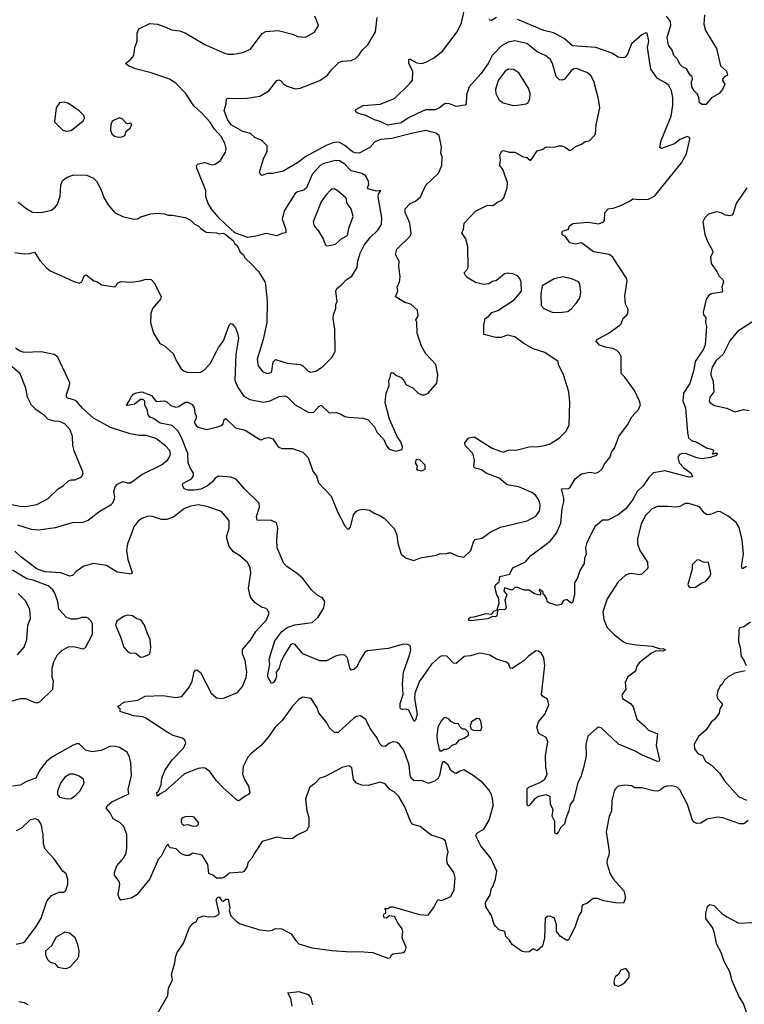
# Model space of a CAD drawing. Extents: x 2056909 to 2160450, y 827444 to 1016825.
# Tile 402 of 501: x 2082681 to 2088218, y 986138 to 993658. Entities that reach past the tile are written whole.
import ezdxf

# ---------------------------------------------------------------- set-up
doc = ezdxf.new("R2010")
doc.units = 0

msp = doc.modelspace()

# ---------------------------------------------------------------- linework, layer by layer
at = {"layer": '0CON10XD'}
for points in [[(2082645, 991879.5), (2082715, 991868.9), (2082755, 991871.4), (2082795, 991883.8), (2082835, 991818.8), (2082885, 991762), (2082915, 991740), (2082995, 991705.8), (2083095, 991657.5), (2083135, 991646), (2083156.2, 991655), (2083175, 991702.5), (2083189.3, 991709.3), (2083247.5, 991665), (2083275.9, 991655.9), (2083305, 991633.8), (2083405, 991617.5), (2083416.4, 991623.6), (2083427.5, 991645), (2083455, 991658), (2083535, 991654), (2083605, 991663.3), (2083645, 991676.7), (2083685, 991673.3), (2083708.1, 991648.1), (2083762, 991545), (2083756, 991525), (2083695, 991453.3), (2083682, 991415), (2083680.8, 991345), (2083704.3, 991264.3), (2083751.2, 991185), (2083787.6, 991167.6), (2083855, 991110), (2083876, 991055), (2083915, 990992), (2083935, 990975.7), (2083965, 990963.1), (2084065, 990967.5), (2084095, 990986), (2084138.6, 991035), (2084184, 991124), (2084200, 991155), (2084238.9, 991205), (2084282, 991325), (2084295, 991338.8), (2084305, 991336.7), (2084330, 991305), (2084345.6, 991265), (2084352.5, 991225), (2084333.1, 991105), (2084325.5, 990905), (2084344.6, 990854.6), (2084395, 990782.5), (2084438.7, 990758.7), (2084545, 990736.5), (2084595, 990747.3), (2084665, 990781.1), (2084706.6, 990786.6), (2084725, 990777.5), (2084786, 990716), (2084885, 990660), (2084925, 990659.2), (2084966.7, 990705), (2084985, 990713.3), (2085045, 990656.7), (2085098.3, 990658.3), (2085135, 990646.7), (2085165, 990628.8), (2085195, 990622.5), (2085305, 990614), (2085345, 990602), (2085390.5, 990550.5), (2085412.5, 990505), (2085463, 990453), (2085485, 990403.3), (2085505, 990377.5), (2085555, 990363.3), (2085602.5, 990375), (2085606.7, 990395), (2085594, 990435), (2085564.4, 990474.4), (2085506.3, 990606.3), (2085474.4, 990735), (2085482.5, 990805), (2085504.2, 990865), (2085501.2, 990905), (2085512.5, 990925), (2085517.5, 990955), (2085525, 990962.5), (2085535, 990960), (2085560, 990940), (2085595, 990926.7), (2085622.5, 990895), (2085632.3, 990872.3), (2085687.5, 990845), (2085725.9, 990805.9), (2085755, 990794.2), (2085775, 990794.2), (2085803.3, 990805), (2085867.9, 990882.1), (2085875.7, 990945), (2085860, 991025), (2085785, 991106.7), (2085751.2, 991165), (2085718.8, 991265), (2085716.7, 991345), (2085708.8, 991365), (2085725.8, 991395), (2085719.7, 991439.7), (2085670, 991485), (2085625, 991498), (2085552, 991542), (2085570, 991585), (2085566, 991615), (2085583.6, 991656.4), (2085589.5, 991695), (2085579.2, 991775), (2085581.4, 991815), (2085552.9, 991865), (2085562.5, 991905), (2085665, 992004), (2085673.1, 992025), (2085663.1, 992105), (2085625.5, 992185), (2085627.8, 992215), (2085665, 992253.3), (2085706.7, 992273.3), (2085744, 992305), (2085785, 992394), (2085880.8, 992485), (2085907.8, 992545), (2085909.3, 992610.7), (2085898.1, 992638.1), (2085904.4, 992685), (2085886, 992775), (2085860.9, 992790.9), (2085785, 992811.1), (2085675, 992790.4), (2085525, 992749.8), (2085437, 992743), (2085393.8, 992725), (2085356.8, 992683.2), (2085275, 992638.9), (2085245, 992640.5), (2085225, 992649.6), (2085165, 992696.7), (2085125, 992719.3), (2085105, 992723.3), (2085075, 992718), (2085022.7, 992697.3), (2084866.3, 992613.7), (2084804.6, 992565.4), (2084695, 992502), (2084615, 992483.8), (2084575, 992484), (2084532.5, 992467.5), (2084520, 992475), (2084513.8, 992495), (2084544.3, 992595), (2084572.5, 992655), (2084571.2, 992695), (2084531.2, 992735), (2084479.1, 992759.1), (2084445, 992788), (2084386.2, 992805), (2084297.1, 992855), (2084268.6, 992895), (2084242.5, 992965), (2084260, 993015), (2084262.5, 993055), (2084275, 993060), (2084405, 993055.6), (2084515, 993074), (2084583.8, 993115), (2084645, 993193.3), (2084660.5, 993199.5), (2084675, 993193.8), (2084699.2, 993165), (2084725, 993150.6), (2084785, 993129.4), (2084825, 993134.2), (2084975.5, 993194.5), (2085034.2, 993235.8), (2085063.8, 993275), (2085119.7, 993330.3), (2085145, 993340.8), (2085212.7, 993347.3), (2085248.3, 993361.7), (2085275, 993388.8), (2085297.5, 993425), (2085342.4, 993467.6), (2085398.9, 993565), (2085411.5, 993675)], [(2085079.4, 991405), (2085097.5, 991455), (2085096.2, 991483.8), (2085106.7, 991505), (2085098, 991585), (2085104.2, 991605), (2085143.8, 991635), (2085175, 991672), (2085219.8, 991700.2), (2085260.8, 991765), (2085265.5, 991815), (2085283.1, 991875), (2085313.3, 991936.7), (2085359.1, 991995), (2085418.3, 992051.7), (2085445.4, 992094.6), (2085449.1, 992145), (2085420, 992305), (2085423.3, 992326.7), (2085440, 992355), (2085405, 992347.5), (2085345, 992366.7), (2085338.8, 992375), (2085348, 992402), (2085346.6, 992423.4), (2085325.8, 992465), (2085295, 992483.8), (2085215, 992504.7), (2085165, 992556.2), (2085125, 992580), (2085095, 992581.8), (2085005, 992559.1), (2084975.8, 992544.2), (2084914.7, 992475), (2084873.5, 992375), (2084853.1, 992356.9), (2084805, 992344.4), (2084785, 992331.4), (2084701.3, 992198.7), (2084687.3, 992135), (2084714, 992055), (2084715, 992030), (2084685, 992026), (2084645, 992008.6), (2084565, 992024.4), (2084485, 992003.8), (2084425, 991995.8), (2084325, 992030), (2084213.8, 992133.8), (2084150.6, 992205), (2084120.8, 992255), (2084104, 992305), (2084103.1, 992355), (2084034, 992525), (2084031.2, 992545), (2084045, 992558), (2084095, 992568), (2084135, 992556), (2084155, 992550), (2084175, 992554.4), (2084215, 992582.5), (2084253.6, 992646.4), (2084260, 992675), (2084249.1, 992715), (2084220, 992765), (2084166.2, 992825), (2084135.3, 992875), (2084073.8, 992945), (2084011.2, 993001.2), (2083947.5, 993097.5), (2083875, 993174.5), (2083825, 993204), (2083685, 993253.2), (2083565, 993282.9), (2083512.5, 993305), (2083490, 993325), (2083528.8, 993355), (2083553.3, 993385), (2083560, 993445), (2083579.2, 993495), (2083577.5, 993555), (2083592.3, 993587.7), (2083675, 993628.8), (2083735, 993624), (2083802.5, 993597.5), (2083840.9, 993580.9), (2083903.2, 993573.2), (2083945, 993558.6), (2084095, 993468.2), (2084245, 993402.7), (2084275, 993395.5), (2084315.6, 993394.4), (2084385, 993407.1), (2084445, 993434.3), (2084535, 993554), (2084562.1, 993567.9), (2084655, 993576.7), (2084765, 993547.5), (2084805, 993530.8), (2084865.8, 993524.2), (2084935, 993563.8), (2084963.8, 993615), (2084936.2, 993685)], [(2085996.7, 988743.3), (2085945, 988796), (2085915, 988800.8), (2085895, 988795.8), (2085828.1, 988735), (2085762.9, 988645), (2085737.1, 988605), (2085700, 988515), (2085697.1, 988475), (2085717.1, 988355), (2085705, 988307.5), (2085695, 988297.5), (2085654.6, 988384.6), (2085635, 988393.3), (2085605, 988388.9), (2085591.2, 988395), (2085587.5, 988405), (2085588.1, 988435), (2085612.2, 988505), (2085606.2, 988585), (2085614.2, 988675.8), (2085660.6, 988805), (2085669.2, 988845), (2085665, 988877.5), (2085645, 988886.7), (2085615, 988890), (2085495.5, 988854.5), (2085335, 988836.9), (2085315, 988822.9), (2085286.9, 988776.9), (2085255, 988714.3), (2085235, 988694.4), (2085215, 988690), (2085204.6, 988704.6), (2085185.3, 988785.3), (2085165, 988804.3), (2085135, 988808.1), (2085095, 988796.5), (2085025, 988761.8), (2084975, 988760.4), (2084845.3, 988815.3), (2084785.7, 988885), (2084765, 988891.4), (2084752.5, 988885), (2084703.1, 988805), (2084674, 988745), (2084662.9, 988705), (2084640, 988675), (2084644, 988645), (2084638.8, 988625), (2084620, 988595), (2084605, 988587.5), (2084578.3, 988638.3), (2084576, 988655), (2084592.2, 988735), (2084588.2, 988775), (2084630.8, 988915), (2084685, 988985.7), (2084725, 989016.7), (2084784.5, 989035.5), (2084878.3, 989048.3), (2084915.5, 989054.5), (2084961.9, 989095), (2085005, 989166.2), (2085013.5, 989215), (2084995, 989242.2), (2084955, 989262.1), (2084910, 989305), (2084845, 989390.4), (2084805, 989425.3), (2084721.7, 989481.7), (2084699.4, 989505), (2084648.5, 989625), (2084645.4, 989684.6), (2084654.4, 989775), (2084644.5, 989814.5), (2084604.5, 989834.5), (2084495, 989836.7), (2084489.4, 989865), (2084514.4, 989935), (2084511.4, 989965), (2084399.5, 990075), (2084335, 990148.9), (2084295, 990163.5), (2084199.3, 990170.7), (2084175, 990157.5), (2084155, 990128.8), (2084111.2, 990095), (2084065, 990071.5), (2084015, 990063.8), (2083965, 990065.8), (2083937.5, 990075), (2083923.9, 990103.9), (2083926.7, 990115), (2083995, 990150.8), (2084008.9, 990175), (2084009.5, 990195), (2083984.6, 990235), (2083968.8, 990275), (2083966.2, 990345), (2083917.7, 990467.7), (2083888.6, 990518.6), (2083845, 990560), (2083755, 990575.8), (2083702.5, 990612.5), (2083675, 990622.5), (2083660, 990645), (2083657.5, 990675), (2083637.5, 990715), (2083637.5, 990745), (2083625, 990756.7), (2083605, 990757.5), (2083557.5, 990722.5), (2083505, 990711.2), (2083497.5, 990715), (2083521.2, 990748.8), (2083531.7, 990778.3), (2083550.7, 990799.3), (2083570.7, 990809.3), (2083615, 990816), (2083687, 990787), (2083725, 990743.3), (2083783.9, 990746.1), (2083805, 990738.8), (2083835, 990711.2), (2083875, 990700), (2083897.1, 990702.9), (2083945, 990736.7), (2083965, 990736.7), (2083999.5, 990719.5), (2084013.3, 990695), (2084023, 990643), (2084030, 990635), (2084030, 990615), (2084017.5, 990585), (2084020, 990575), (2084028.3, 990558.3), (2084045, 990546.7), (2084105, 990527.5), (2084195, 990550), (2084220.7, 990559.3), (2084235, 990572.5), (2084243.3, 990605), (2084255, 990612.5), (2084331.3, 990541.3), (2084405, 990523.8), (2084515, 990452.5), (2084529.3, 990450.7), (2084555, 990462.5), (2084585, 990466.7), (2084615.9, 990455.9), (2084657, 990397), (2084685, 990382.5), (2084765, 990383.8), (2084845.5, 990355.5), (2084885, 990313.3), (2084921.3, 990211.3), (2084948, 990175), (2084965, 990121.2), (2085060.3, 990020.3), (2085112.2, 989895), (2085165, 989792), (2085185, 989768.8), (2085195, 989766.7), (2085207.9, 989782.1), (2085232.6, 989877.4), (2085255, 989904), (2085275, 989915.8), (2085305, 989920.6), (2085355, 989912.5), (2085395, 989887.5), (2085428.8, 989875), (2085465, 989850.8), (2085541.4, 989771.4), (2085562.5, 989725), (2085569.7, 989659.7), (2085596.2, 989575), (2085635, 989545.8), (2085692.3, 989527.7), (2085743, 989547), (2085865, 989568.8), (2085895, 989581.2), (2085935, 989577.5), (2085957, 989587), (2085975, 989586.7), (2086025, 989563.8), (2086075, 989553.3), (2086127.5, 989605), (2086152, 989678), (2086161.4, 989688.6), (2086215, 989698.8), (2086275.9, 989744.1), (2086355, 989782.5), (2086559.4, 989830.6), (2086625, 989866.2), (2086652, 989905), (2086658.6, 989945), (2086655.6, 989965.6), (2086645.8, 989995), (2086624.5, 990024.5), (2086595, 990046.9), (2086495, 990090.9), (2086406.2, 990105), (2086345, 990155.5), (2086245.5, 990195.5), (2086210.3, 990220.3), (2086156.7, 990236.7), (2086152.5, 990245), (2086155.8, 990295), (2086144.2, 990345), (2086086.2, 990405), (2086082.3, 990427.7), (2086112.5, 990465), (2086155, 990473.3), (2086291.2, 990385), (2086375, 990354.3), (2086415, 990369.4), (2086485.8, 990374.2), (2086575, 990396.2), (2086645, 990397.5), (2086695, 990406.7), (2086735, 990418.8), (2086805.6, 990464.4), (2086856, 990515), (2086879.4, 990565), (2086885.5, 990735), (2086877.8, 990815), (2086837, 990947), (2086798.8, 991025), (2086795, 991046.7), (2086695, 991115.5), (2086605, 991143.8), (2086534.2, 991185), (2086465, 991235.7), (2086405, 991250), (2086359.1, 991230.9), (2086320.3, 991230.3), (2086227.5, 991255), (2086227.5, 991325), (2086237.5, 991375), (2086265.9, 991394.1), (2086288.8, 991421.2), (2086335, 991437.5), (2086460.5, 991519.5), (2086516, 991585), (2086513.6, 991653.6), (2086502.7, 991682.7), (2086485, 991702), (2086447.3, 991717.3), (2086405, 991722), (2086385, 991718), (2086325, 991666), (2086295, 991658.6), (2086265, 991642), (2086225, 991636.2), (2086165, 991650.8), (2086108.8, 991685), (2086086.7, 991705), (2086077.5, 991725), (2086100.7, 991749.3), (2086106.7, 991765), (2086105.9, 991925.9), (2086090, 991985), (2086060.7, 992029.3), (2086071.2, 992055), (2086076.8, 992103.2), (2086163.3, 992195), (2086255, 992241.2), (2086299.5, 992240.5), (2086327.7, 992262.3), (2086365, 992278.8), (2086381.7, 992298.3), (2086406.4, 992373.6), (2086408.9, 992415), (2086373.1, 992513.1), (2086350, 992545), (2086354.2, 992585), (2086350, 992625), (2086366.1, 992653.9), (2086375, 992660), (2086425, 992646), (2086465, 992646), (2086524.2, 992614.2), (2086555.8, 992605.8), (2086585, 992582.5), (2086603, 992607), (2086634.2, 992655.8), (2086673.9, 992666.1), (2086705, 992688), (2086765, 992683.8), (2086800, 992695), (2086820, 992695), (2086848.8, 992685), (2086885, 992659.2), (2086903, 992667), (2086929.1, 992690.9), (2086973.1, 992706.9), (2087002.1, 992727.9), (2087037.5, 992735), (2087081.4, 992785), (2087085.6, 992855), (2087114.6, 992985), (2087103.5, 993053.5), (2087068.9, 993188.9), (2087045, 993231.4), (2087015, 993255.6), (2086935, 993285.8), (2086915, 993281.9), (2086895, 993268.9), (2086845, 993204.2), (2086825, 993195.7), (2086805, 993200), (2086780.6, 993225), (2086753, 993323), (2086735, 993358), (2086702.2, 993382.2), (2086635, 993413.3), (2086595.3, 993445.3), (2086557, 993477), (2086465, 993496.4), (2086412.4, 993487.6), (2086361.9, 993458.1), (2086292.1, 993385), (2086260, 993325), (2086205, 993244.3), (2086116.7, 993145), (2086095.5, 993085), (2086093.9, 993016.1), (2086083.9, 993006.1), (2086015, 992995.6), (2085965, 993015.4), (2085931.5, 993018.5), (2085889.2, 992985), (2085855, 992969.2), (2085785, 992969.1), (2085765, 992962.6), (2085651.9, 992908.1), (2085595, 992870.8), (2085495, 992853.8), (2085435, 992881.1), (2085392.7, 992892.7), (2085325, 992927.8), (2085262.5, 992945), (2085248.8, 992955), (2085246.7, 992965), (2085254.1, 992975.9), (2085306.1, 993003.9), (2085435, 993013.1), (2085545, 993057.5), (2085660.9, 993169.1), (2085682.3, 993197.7), (2085685.9, 993264.1), (2085655.8, 993325), (2085653.8, 993356.2), (2085665, 993356.2), (2085715, 993330), (2085755, 993324.5), (2085785, 993333.5), (2085842, 993365), (2085910.8, 993419.2), (2086025, 993565.7), (2086056, 993635), (2086077.7, 993725)], [(2086324.5, 993675.5), (2086285, 993653.3), (2086273.6, 993653.6), (2086270, 993665)], [(2087775, 992633.8), (2087802.5, 992745), (2087800.8, 992755), (2087785, 992766.9), (2087725, 992744), (2087685, 992710), (2087585, 992674), (2087573, 992683), (2087582.7, 992735), (2087658.1, 992921.9), (2087672.5, 993005), (2087673.1, 993065), (2087662.2, 993115), (2087640.6, 993155), (2087615, 993176.5), (2087555, 993208.6), (2087505, 993280), (2087479.4, 993445), (2087487.8, 993495), (2087476.2, 993555), (2087465, 993558), (2087435, 993542), (2087356.7, 993475), (2087324.2, 993395.8), (2087305, 993370), (2087285, 993366.7), (2087255, 993372), (2087206.7, 993403.3), (2087082.5, 993445), (2086905, 993458.9), (2086841.9, 993515), (2086759, 993559), (2086685, 993574.6), (2086485, 993658.8)], [(2087925, 993011.2), (2087895, 993011.2), (2087875, 993023.3), (2087871.7, 993061.7), (2087860.7, 993090.7), (2087834.4, 993114.4), (2087818, 993145), (2087813.8, 993185), (2087822.5, 993205), (2087820, 993225), (2087803.6, 993233.6), (2087775, 993282.5), (2087745, 993297.5), (2087725, 993317.5), (2087706.7, 993356.7), (2087680, 993385), (2087666.7, 993425), (2087637.5, 993465), (2087628, 993525), (2087655.6, 993615), (2087654.4, 993645), (2087624.3, 993685)], [(2087913.6, 993696.4), (2087909.4, 993625), (2087922, 993575), (2088005, 993437.5), (2088035.7, 993305.7), (2088082.9, 993265), (2088090, 993235), (2088070, 993225), (2088052.5, 993205), (2088052.5, 993195), (2088070, 993165), (2088051.2, 993125), (2088026.7, 993095), (2087968.3, 993061.7), (2087925, 993011.2)], [(2086452, 993002), (2086485, 993004.4), (2086550, 993015), (2086567.5, 993025), (2086580, 993055), (2086582.5, 993095), (2086568.8, 993135), (2086495, 993252), (2086455, 993278.6), (2086415, 993280), (2086390, 993265), (2086338.1, 993195), (2086317.8, 993125), (2086318.9, 993095), (2086346, 993045), (2086375, 993024.3), (2086452, 993002)], [(2083035, 992806.7), (2083075, 992811.2), (2083166.2, 992885), (2083176.7, 992905), (2083173.8, 992925), (2083135, 992962.5), (2083055, 993017.5), (2083021.7, 993028.3), (2082986.4, 993023.6), (2082960, 992985), (2082948.3, 992878.3), (2083010, 992815), (2083035, 992806.7)], [(2083435, 992761.2), (2083465, 992763.8), (2083483.3, 992775), (2083493.9, 992806.1), (2083525, 992830), (2083538.3, 992858.3), (2083529.3, 992869.3), (2083505, 992863.3), (2083495, 992867.5), (2083465, 992900), (2083441.7, 992908.3), (2083387, 992883), (2083376.7, 992855), (2083373.8, 992815), (2083385, 992787.5), (2083405, 992770), (2083435, 992761.2)], [(2088236.1, 992375), (2088156.5, 992255), (2088132.3, 992177.7), (2088123.6, 992166.4), (2088105, 992160), (2088075, 992164.3), (2088042.1, 992182.1), (2088005, 992191.9), (2087945, 992174.3), (2087915.7, 992145), (2087901.9, 992115), (2087917.5, 992017.5), (2087938.3, 991958.3), (2087976, 991895), (2087977, 991883), (2087958.8, 991845), (2087964, 991795), (2088009.2, 991735), (2088025, 991698.8), (2088054.2, 991675), (2088058, 991655), (2088046.7, 991615), (2088050.8, 991585), (2088045, 991578), (2087965, 991563.3), (2087945, 991550), (2087925.9, 991524.1), (2087902.5, 991425), (2087906, 991405), (2087924.4, 991384.4), (2087920.9, 991345), (2087928.9, 991315), (2087918.3, 991175), (2087905, 991141.2), (2087841.9, 991048.1), (2087831.2, 990985), (2087800.9, 990879.1), (2087753.3, 990805), (2087747.5, 990745), (2087768.2, 990695), (2087784.5, 990504.5), (2087792, 990465), (2087815, 990444), (2087855, 990431.2), (2087928.3, 990388.3), (2087975.7, 990375.7), (2087983.3, 990365), (2087975, 990340), (2088005, 990350), (2088010, 990345), (2088005, 990330), (2087960, 990315), (2087895, 990305.6), (2087855, 990312.9), (2087775, 990343.3), (2087745, 990344.5), (2087721.8, 990338.2), (2087709.5, 990315), (2087720.6, 990275), (2087755.5, 990235.5), (2087812, 990195), (2087823, 990167), (2087795, 990164), (2087612.2, 990212.2), (2087525, 990198.6), (2087487.6, 990162.4), (2087445, 990098.8), (2087400, 990055), (2087365.7, 989995), (2087315, 989925.8), (2087255, 989876.2), (2087175, 989836.2), (2087133.9, 989836.1), (2087075.9, 989784.1), (2087014.2, 989665), (2087004.2, 989625), (2087008.6, 989575), (2086996, 989545), (2086994.2, 989505), (2086965, 989457.5), (2086944.2, 989395), (2086921.7, 989358.3), (2086920, 989265), (2086905, 989207.5), (2086895, 989202.5), (2086865, 989227.5), (2086855, 989227.5), (2086837.5, 989222.5), (2086818.3, 989191.7), (2086785, 989183.3), (2086723.6, 989203.6), (2086712.5, 989215), (2086710, 989235), (2086695, 989260), (2086681.7, 989271.7), (2086680, 989285), (2086655, 989307.5), (2086650, 989305), (2086650, 989295), (2086660, 989285), (2086660, 989265), (2086655, 989262.5), (2086615, 989272.5), (2086575, 989300), (2086535, 989300), (2086485, 989322.5), (2086465, 989322.5), (2086445, 989300), (2086385, 989320), (2086380, 989295), (2086402.5, 989265), (2086388.5, 989225), (2086398.5, 989171.5), (2086394.3, 989155.7), (2086385, 989150), (2086355, 989153.3), (2086331.7, 989148.3), (2086327.7, 989102.3), (2086315, 989096.7), (2086295, 989100), (2086258.1, 989081.9), (2086125, 989066.2), (2086111.7, 989071.7), (2086114, 989085), (2086125, 989095.6), (2086155, 989098), (2086245, 989124.3), (2086285, 989118.8), (2086295, 989126.7), (2086305, 989140), (2086328.3, 989151.7), (2086345.5, 989204.5), (2086338.8, 989245), (2086326.7, 989265), (2086310.8, 989325), (2086319.2, 989345), (2086346, 989365), (2086350.8, 989405), (2086426.4, 989423.6), (2086441.7, 989458.3), (2086455, 989473.3), (2086545, 989518.8), (2086585, 989564), (2086735.5, 989674.5), (2086783.5, 989736.5), (2086816, 989814), (2086826.8, 989925), (2086840, 989975), (2086838.5, 990005), (2086820, 990075), (2086875, 990077.5), (2086885, 990084), (2086925, 990150.8), (2086975, 990190), (2087037.3, 990202.7), (2087080, 990195), (2087106, 990204), (2087128.1, 990225), (2087152, 990268), (2087191.4, 990315), (2087205, 990360), (2087225, 990386.7), (2087258.8, 990475), (2087326, 990564), (2087358.8, 990625), (2087409.7, 990680.3), (2087424.2, 990715.8), (2087418.1, 990745), (2087378.9, 990825), (2087305, 990929.2), (2087276.8, 990956.8), (2087276.2, 991085), (2087265, 991112.5), (2087245, 991132.5), (2087215, 991147.5), (2087165, 991153.8), (2087112.3, 991172.3), (2087082.5, 991205), (2087095, 991218.8), (2087178.9, 991261.1), (2087266.2, 991325), (2087276, 991335), (2087292.4, 991377.6), (2087315, 991395.7), (2087327.3, 991415), (2087330.8, 991445), (2087311.4, 991485), (2087305.6, 991545.6), (2087323.8, 991665), (2087318.8, 991685), (2087248.6, 991788.6), (2087214.6, 991844.6), (2087184.6, 991864.6), (2087065, 991886.2), (2086975, 991952.9), (2086925, 991943.5), (2086885, 991954.3), (2086851.2, 992001.2), (2086826.4, 992016.4), (2086825, 992037.5), (2086835, 992046.7), (2086873, 992057), (2086882.5, 992085), (2086908.8, 992101.2), (2087025, 992112.9), (2087105, 992100), (2087138.8, 992111.2), (2087150, 992125), (2087153.3, 992185), (2087177.5, 992215), (2087215, 992219.2), (2087275, 992239.4), (2087345.7, 992274.3), (2087365, 992290), (2087415, 992284.2), (2087485, 992287.1), (2087535, 992313.3), (2087738.9, 992565), (2087775, 992633.8)], [(2082670, 992265), (2082735, 992214), (2082778.3, 992188.3), (2082845, 992185.7), (2082925, 992202.5), (2082955, 992228), (2082969.4, 992250.6), (2082989.8, 992310.2), (2082994.6, 992395.4), (2083004.4, 992425), (2083015, 992435.8), (2083045, 992455.7), (2083095, 992472.5), (2083195, 992472), (2083245, 992448), (2083268, 992425), (2083299.1, 992369.1), (2083325.8, 992295), (2083356, 992245), (2083406.6, 992186.6), (2083475, 992152.9), (2083555, 992134), (2083582.3, 992137.7), (2083607.7, 992152.3), (2083684.3, 992175.7), (2083735, 992180), (2083785, 992176.2), (2083815, 992166.2), (2083845, 992166.2), (2083945, 992146.7), (2083985, 992126.2), (2084015, 992098.8), (2084045, 992083.3), (2084065, 992062.5), (2084105, 992036.7), (2084185, 992031.2), (2084206.4, 992023.6), (2084235, 992026.7), (2084250.7, 992020.7), (2084311.7, 991971.7), (2084325, 991947.5), (2084343.6, 991933.6), (2084365, 991882.5), (2084387.5, 991865), (2084405, 991837.5), (2084452.2, 991792.2), (2084507.1, 991735), (2084554.2, 991655), (2084559.4, 991635), (2084573.1, 991505), (2084570, 991345), (2084542.2, 991215), (2084496.5, 991065), (2084504.4, 991015), (2084539.8, 990969.8), (2084575, 990955.6), (2084601.4, 990965), (2084607.8, 990975), (2084618, 991045), (2084635, 991062), (2084725, 991034.4), (2084825, 991025.7), (2084845.4, 991015.4), (2084886.2, 990975), (2084905, 990965.7), (2084945, 990974.4), (2084995, 991008.1), (2085065, 991077.1), (2085091.9, 991125), (2085089.1, 991295), (2085075.5, 991375), (2085079.4, 991405)], [(2085025, 991931.2), (2085045, 991934), (2085095, 991944), (2085143.8, 991986.2), (2085185, 992011.1), (2085195.6, 992065), (2085228.9, 992155), (2085213.7, 992213.7), (2085184.4, 992255), (2085175, 992296.2), (2085115, 992348), (2085085, 992365.8), (2085065.9, 992364.1), (2085055, 992356.2), (2085020.7, 992319.3), (2084985, 992267.5), (2084924.2, 992115), (2084931.9, 992085), (2084965, 992044), (2085000, 991985), (2085015, 991941.2), (2085025, 991931.2)], [(2086755, 991421.2), (2086825, 991423.8), (2086869.5, 991430.5), (2086898.3, 991451.7), (2086936.2, 991495), (2086961.2, 991535), (2086968.8, 991575), (2086961.7, 991641.7), (2086950, 991655), (2086906.4, 991676.4), (2086833.9, 991693.9), (2086765, 991680), (2086673.6, 991626.4), (2086664, 991565), (2086666.7, 991476.7), (2086685, 991452.5), (2086755, 991421.2)], [(2088295, 991361.1), (2088165, 991278), (2088107.5, 991205), (2088055.8, 991105), (2088002.2, 991055), (2087973.3, 991005), (2087963.3, 990965), (2087963.1, 990945), (2087979.4, 990895), (2087984.2, 990815), (2087954.3, 990775), (2087948.8, 990745), (2087955, 990733.8), (2087990.9, 990710.9), (2088085, 990692.5), (2088145, 990663.1), (2088215, 990681.1), (2088255, 990673.3)], [(2082665, 989800.5), (2082767.7, 989767.7), (2082825, 989762.9), (2082955, 989778.9), (2083085, 989817.5), (2083165, 989819.4), (2083205, 989837.1), (2083285, 989899.2), (2083381.2, 989955), (2083392.7, 989967.3), (2083405, 990000), (2083407.5, 990015), (2083399.2, 990055), (2083410.6, 990089.4), (2083429.5, 990110.5), (2083468.3, 990131.7), (2083505, 990121.4), (2083528, 990122), (2083615, 990184.4), (2083765, 990258.1), (2083810, 990295), (2083828, 990322), (2083832.2, 990345), (2083825, 990370), (2083794.5, 990404.5), (2083720.6, 990460.6), (2083647.6, 990482.4), (2083595, 990482.7), (2083525, 990495.5), (2083373.9, 990543.9), (2083245, 990615.3), (2083161.8, 990691.8), (2083114.5, 990745), (2083095, 990755.8), (2083046.6, 990766.6), (2083040, 990775), (2083039.4, 990795), (2083060, 990855), (2083063.8, 990885), (2082971.7, 991081.7), (2082945, 991101.2), (2082845, 991120.4), (2082715, 991116.7), (2082685, 991127.3), (2082650.3, 991150.3)], [(2082535, 989974.1), (2082685, 989943.6), (2082725, 989941.5), (2082812.5, 989955), (2082899.8, 990000.2), (2082974.5, 990075.5), (2083013, 990097), (2083055, 990136.2), (2083075, 990143.8), (2083105, 990143.8), (2083153, 990167), (2083165, 990190), (2083163.8, 990205), (2083096.7, 990365), (2083086.5, 990405), (2083084.4, 990475), (2083067.5, 990525), (2083025, 990572.5), (2082985, 990590), (2082945, 990592.9), (2082895, 990607.5), (2082870, 990635), (2082805, 990682), (2082771.2, 990715), (2082742, 990775), (2082729.2, 990845), (2082684.2, 990954.2), (2082582.8, 991042.8)], [(2085755, 990213.8), (2085780, 990225), (2085778.8, 990255), (2085740, 990295), (2085711.2, 990298.8), (2085702.5, 990275), (2085719.3, 990249.3), (2085712.5, 990225), (2085725, 990217.5), (2085755, 990213.8)], [(2084098.8, 987941.2), (2084084.6, 987944.6), (2084045, 987938.2), (2083940.4, 987899.6), (2083792.5, 987765), (2083754.2, 987745.8), (2083735, 987727.5), (2083731.2, 987731.2), (2083728.8, 987755), (2083742.7, 987767.3), (2083762.9, 987815), (2083767.5, 987865), (2083789.2, 987925), (2083845, 988006), (2083932.5, 988095), (2083950, 988135), (2083942, 988155), (2083925, 988170.8), (2083855, 988192.5), (2083807, 988217), (2083644.7, 988324.7), (2083623.3, 988333.3), (2083551.5, 988341.5), (2083450, 988375), (2083450, 988395), (2083430, 988415), (2083448.3, 988421.7), (2083473.3, 988445), (2083585, 988460.8), (2083606.2, 988475), (2083638.8, 988491.2), (2083775, 988495.7), (2083875, 988482), (2083919.7, 988490.3), (2083978.3, 988561.7), (2083998, 988605), (2084015, 988677.5), (2084025, 988690), (2084035, 988692.5), (2084062.3, 988672.3), (2084145, 988514), (2084185, 988480), (2084225, 988474.4), (2084245, 988478.1), (2084345, 988520.6), (2084384.3, 988565), (2084412.2, 988635), (2084415.7, 988675), (2084402.9, 988765), (2084383.1, 988815), (2084383, 988847), (2084445, 988919.2), (2084485, 988984.5), (2084567.5, 989075), (2084588, 989125), (2084575, 989153.8), (2084556.1, 989163.9), (2084535, 989170), (2084480, 989205), (2084445, 989246.7), (2084428.5, 989315), (2084446.7, 989435), (2084442.9, 989475), (2084422.6, 989512.6), (2084361.8, 989565), (2084315, 989592.9), (2084281.2, 989635), (2084260.4, 989705), (2084281.1, 989775), (2084281.9, 989825), (2084277.8, 989837.8), (2084222.7, 989902.7), (2084111.1, 989941.1), (2084045, 989951.8), (2083987.9, 989942.1), (2083939.2, 989925), (2083859.5, 989860.5), (2083805, 989840), (2083765, 989841.2), (2083687.4, 989867.4), (2083655, 989864.1), (2083615, 989849.6), (2083585, 989826.4), (2083554, 989785), (2083535.3, 989735), (2083503.8, 989655), (2083497.3, 989605), (2083507.5, 989535), (2083541.2, 989435), (2083536.1, 989423.9), (2083425, 989439.2), (2083345, 989488.6), (2083245, 989504.4), (2083170.6, 989485), (2083111.5, 989445), (2083085, 989414.4), (2083065, 989409.1), (2082995.4, 989434.6), (2082875, 989441.5), (2082815, 989462.5), (2082690.8, 989555), (2082645, 989600)], [(2088235, 989481.2), (2088205, 989463.3), (2088196.2, 989485), (2088212.5, 989575), (2088202, 989685), (2088179.5, 989779.5), (2088155, 989818.4), (2088095, 989865.3), (2088035, 989898.8), (2088015, 989901.8), (2087965, 989882.2), (2087935, 989877.5), (2087915, 989890), (2087875, 989938.6), (2087795, 989964.2), (2087765, 989963.1), (2087725, 989940), (2087695.8, 989934.2), (2087630.7, 989940.7), (2087555, 989939.4), (2087515, 989922.3), (2087460.5, 989869.5), (2087430, 989805), (2087402.5, 989695), (2087402.5, 989655), (2087418.6, 989605), (2087477.5, 989515), (2087480.7, 989469.3), (2087435.9, 989424.1), (2087415, 989418), (2087355, 989427.8), (2087335, 989425.5), (2087308, 989412), (2087253.8, 989365), (2087170, 989235), (2087136.7, 989135), (2087145, 989077.5), (2087168.8, 989015), (2087225, 988959.2), (2087295, 988907.5), (2087315, 988897.5), (2087395, 988883.3), (2087515, 988874.5), (2087575, 988853.3), (2087597.5, 988855), (2087615.6, 988844.4), (2087595, 988836.2), (2087545, 988838.1), (2087509.5, 988820.5), (2087414.3, 988745), (2087395, 988716.7), (2087386.4, 988683.6), (2087324.5, 988635.5), (2087306.7, 988595), (2087312.5, 988545), (2087284.4, 988505.6), (2087282.9, 988495), (2087286, 988475), (2087348.8, 988435), (2087369.7, 988409.7), (2087396.7, 988315), (2087455, 988266), (2087485, 988231.2), (2087553.6, 988203.6), (2087545.5, 988115), (2087571.2, 988005), (2087567.5, 987995), (2087555, 987993.8), (2087426.7, 988045), (2087385, 988070.8), (2087255.4, 988125.4), (2087125, 988249.4), (2087105, 988254.4), (2087088, 988245), (2087023.5, 988185), (2087006.9, 988125), (2087008.6, 988035), (2086989.2, 987945), (2086968.6, 987875), (2086945, 987832.5), (2086913.9, 987696.1), (2086886.2, 987665), (2086877.5, 987615), (2086855.7, 987565), (2086844.2, 987515.8), (2086813.6, 987486.4), (2086798.6, 987455), (2086785, 987441.2), (2086775, 987440), (2086770.5, 987450.5), (2086770, 987535), (2086748.8, 987575), (2086756.7, 987625), (2086736, 987665), (2086733.3, 987725), (2086703.2, 987736.8), (2086645, 987726.2), (2086615, 987703.8), (2086575, 987655.8), (2086565, 987652), (2086558.6, 987665), (2086558, 987785), (2086572.6, 987797.4), (2086655, 987832.5), (2086695, 987857.5), (2086712.7, 987895), (2086701.7, 987948.3), (2086699.5, 988035), (2086717.5, 988145), (2086705, 988176.7), (2086646.9, 988206.9), (2086632.9, 988255), (2086645.6, 988295), (2086692.9, 988355), (2086725.6, 988425), (2086715, 988470), (2086675, 988492), (2086667.1, 988505), (2086693.3, 988725), (2086685.6, 988785), (2086665, 988820), (2086645, 988836.2), (2086625, 988836.7), (2086566.7, 988795), (2086535, 988763.3), (2086445, 988702), (2086430, 988705), (2086418, 988735), (2086400.3, 988750.3), (2086325, 988774.4), (2086274.7, 988804.7), (2086205, 988819.1), (2086185, 988818.2), (2086125, 988798.9), (2086077.5, 988795), (2086015, 988741.2), (2085996.7, 988743.3)], [(2087805, 989322.5), (2087845, 989323.8), (2087885, 989353.3), (2087925, 989370), (2087954.2, 989405.8), (2087962, 989425), (2087960.8, 989445), (2087943.3, 989513.3), (2087905, 989516.2), (2087875, 989531.2), (2087857, 989533), (2087820, 989495), (2087818.3, 989461.7), (2087787.5, 989345), (2087791.7, 989331.7), (2087805, 989322.5)], [(2082600.7, 988449.3), (2082687, 988473), (2082725, 988473.3), (2082797.5, 988442.5), (2082815, 988440), (2082835, 988447.5), (2082933.9, 988546.1), (2082938.8, 988605), (2082930, 988635), (2082928.1, 988705), (2082942.2, 988755), (2082968.1, 988805), (2083005, 988842.9), (2083055, 988867.5), (2083095, 988872), (2083165, 988852.5), (2083185, 988862.5), (2083237.5, 988965), (2083237.5, 989045), (2083227.5, 989065), (2083205, 989087.5), (2083191.7, 989091.7), (2083155, 989092.5), (2083115, 989080), (2083075, 989080), (2083035.7, 989095.7), (2082980, 989155), (2082971.4, 989211.4), (2082949.3, 989279.3), (2082933.1, 989305), (2082899.4, 989335), (2082785, 989377.4), (2082735, 989386.8), (2082625, 989454.7)], [(2082665, 988806.2), (2082716.2, 988865), (2082735.8, 988924.2), (2082744.3, 989035), (2082763.9, 989086.1), (2082757.5, 989155), (2082725, 989218.8), (2082670, 989275)], [(2083605, 988790), (2083625, 988792), (2083670, 988810), (2083678, 988825), (2083684.2, 988865), (2083678, 988925), (2083654.2, 988974.2), (2083636, 989035), (2083605.7, 989075.7), (2083575, 989081.2), (2083542.5, 989105), (2083505, 989111.2), (2083475, 989100), (2083422.5, 989065), (2083412.5, 989035), (2083452.5, 988945), (2083476.7, 988865), (2083502.5, 988835), (2083522.3, 988822.3), (2083569.3, 988819.3), (2083605, 988790)], [(2088264.3, 989055.7), (2088215, 989020), (2088185, 989013.3), (2088175, 988997.5), (2088173.6, 988906.4), (2088186.4, 988866.4), (2088193.8, 988795), (2088212, 988772), (2088231.2, 988725)], [(2088224, 988686), (2088145, 988666.2), (2088092.5, 988637.5), (2088065, 988612.5), (2088049.3, 988580.7), (2088035, 988572.5), (2088016.2, 988535), (2088008.8, 988495), (2088013.3, 988475), (2088050, 988435), (2088050, 988425), (2088032, 988395), (2088027.1, 988362.9), (2087992.5, 988315), (2087965, 988293.8), (2087926.2, 988235), (2087867, 988183), (2087833.8, 988125), (2087838.3, 988088.3), (2087863.3, 988055), (2087898.6, 988038.6), (2087920.8, 987995), (2087968, 987965), (2087985, 987946), (2088032, 987902), (2088065.4, 987845.4), (2088173.8, 987725), (2088235, 987698)], [(2088248, 987542), (2088215, 987517.5), (2088185, 987516.9), (2088055, 987561.5), (2088015, 987567.5), (2087935, 987552.9), (2087885, 987521.4), (2087855, 987518.1), (2087835, 987529.4), (2087822.5, 987545), (2087783.6, 987665), (2087725, 987775.7), (2087705.9, 987795.9), (2087665, 987806.1), (2087625, 987805.4), (2087602.3, 987797.7), (2087575, 987774.3), (2087555, 987765.6), (2087525, 987768.1), (2087435, 987792.5), (2087401.2, 987791.2), (2087382.7, 987792.7), (2087355, 987806), (2087305, 987812), (2087255, 987804), (2087235, 987783.8), (2087223.1, 987765), (2087206.7, 987695), (2087204.3, 987615), (2087186.6, 987573.4), (2087161.4, 987455), (2087186, 987305), (2087183.8, 987275), (2087169.2, 987245), (2087167.5, 987215), (2087194, 987135), (2087215, 987096.7), (2087296.2, 987005), (2087308.8, 986965), (2087308.8, 986945), (2087295, 986910), (2087235, 986913.3), (2087145, 986928.6), (2087095, 986945.8), (2087064.3, 986945.7), (2087015, 986908.8), (2086985, 986896.7), (2086976.7, 986885), (2086973.9, 986846.1), (2086953.2, 986816.8), (2086926.6, 986733.4), (2086877.7, 986632.3), (2086865, 986626.7), (2086855, 986630), (2086812.5, 986655), (2086783.9, 986693.9), (2086783, 986703), (2086783.3, 986745), (2086766.7, 986795), (2086735, 986812.5), (2086715, 986810), (2086697.5, 986795), (2086690, 986645), (2086675, 986582.5), (2086635, 986546.7), (2086605, 986562.5), (2086575, 986540), (2086545, 986537.5), (2086515, 986543.3), (2086444.2, 986594.2), (2086425, 986627.5), (2086396.7, 986655), (2086387.5, 986695), (2086345, 986707.5), (2086316, 986735), (2086303.8, 986755), (2086285.9, 986815.9), (2086242.1, 986882.1), (2086240, 986915), (2086276, 986975), (2086287.5, 987025), (2086297.5, 987035), (2086316.2, 987095), (2086326.2, 987155), (2086281.1, 987255), (2086205, 987347.8), (2086165.6, 987425), (2086174.5, 987445.5), (2086228.8, 987475), (2086268.6, 987545), (2086298, 987655), (2086296, 987695), (2086285, 987740), (2086266.7, 987775), (2086220.6, 987830.6), (2086146.3, 987886.3), (2086075, 987928), (2086045, 987920), (2086018, 987902), (2086005, 987903.8), (2085976.7, 987925), (2085956.4, 987966.4), (2085925, 987990), (2085915, 987990), (2085903.3, 987965), (2085890, 987885), (2085878.6, 987865), (2085855, 987845.6), (2085805, 987825.8), (2085755, 987847.9), (2085695, 987844.2), (2085675, 987862.5), (2085665.5, 987885), (2085656.8, 987965), (2085630, 988045), (2085612.6, 988082.6), (2085585, 988120.8), (2085565, 988136.7), (2085535, 988143.3), (2085506.1, 988133.9), (2085475, 988106.7), (2085450.9, 988110.9), (2085435.4, 988125.4), (2085408.5, 988178.5), (2085359.2, 988245), (2085325, 988312.5), (2085285, 988342.5), (2085255, 988336.7), (2085235, 988323.3), (2085115, 988212.9), (2085087.5, 988215), (2085063.3, 988235), (2085045, 988253.3), (2085029.2, 988289.2), (2084966.2, 988365), (2084955, 988402.5), (2084907.5, 988475), (2084845, 988483.3), (2084813.2, 988466.8), (2084765, 988414), (2084687.8, 988305), (2084635, 988256.9), (2084580.6, 988179.4), (2084525, 988114.5), (2084452.5, 988057.5), (2084425.6, 988025), (2084389.4, 987955), (2084384.5, 987895), (2084398.1, 987855), (2084430.6, 987805), (2084440, 987755), (2084430.5, 987739.5), (2084405, 987728.8), (2084355, 987693.3), (2084345, 987696), (2084235, 987790.5), (2084185, 987845.5), (2084135, 987917.5), (2084098.8, 987941.2)], [(2085895, 988072.5), (2085905, 988073.3), (2085925, 988087.5), (2085945, 988087.5), (2085965, 988097.5), (2085985, 988117.5), (2086015, 988127.5), (2086041.7, 988158.3), (2086078.3, 988171.7), (2086110, 988195), (2086110, 988215), (2086085, 988240), (2086065, 988240), (2086045, 988260), (2086035, 988280), (2086005, 988282.5), (2085975, 988297.5), (2085962.5, 988315), (2085935, 988328.8), (2085922.5, 988325), (2085903.3, 988305), (2085876.2, 988255), (2085868.8, 988185), (2085872, 988155), (2085886.7, 988085), (2085895, 988072.5)], [(2086205, 988230), (2086213.3, 988255), (2086205, 988300), (2086195, 988317.5), (2086175, 988320), (2086132.5, 988295), (2086122.5, 988265), (2086130.7, 988240.7), (2086145, 988232.5), (2086205, 988230)], [(2083434.1, 986974.1), (2083446, 987055), (2083440, 987075), (2083406.2, 987125), (2083406, 987145), (2083424, 987195), (2083475, 987254), (2083491.9, 987285), (2083500.9, 987329.1), (2083500.5, 987435), (2083477.1, 987495), (2083446, 987526), (2083395.6, 987555), (2083371.7, 987601.7), (2083342, 987635), (2083355, 987660), (2083386.2, 987685), (2083515.5, 987745), (2083511.2, 987778.8), (2083534.3, 987885), (2083529.2, 987985), (2083520.8, 988025), (2083503.3, 988065), (2083445, 988100), (2083412.3, 988107.7), (2083375, 988108.6), (2083303.3, 988076.7), (2083235, 988065.3), (2083185, 988079.4), (2083135, 988127.5), (2083115, 988128.1), (2083084.7, 988115.3), (2082925.6, 988025), (2082886.9, 987993.1), (2082832.2, 987925), (2082805, 987864.6), (2082738.3, 987841.7), (2082685, 987810.8), (2082625, 987803.3)], [(2083725, 986050), (2083812.5, 986205), (2083818.3, 986261.7), (2083847.5, 986325), (2083840, 986365), (2083865.6, 986454.4), (2083871.1, 986498.9), (2083885, 986534), (2083933.1, 986605), (2083978.8, 986725), (2084003.6, 986756.4), (2084029.3, 986770.7), (2084045, 986797.5), (2084085, 986813.3), (2084125, 986806.2), (2084175, 986808.8), (2084203.3, 986825), (2084206.4, 986836.4), (2084183.3, 986935), (2084192.5, 986955), (2084205, 986960), (2084225, 986927.5), (2084235, 986926.7), (2084255, 986940), (2084275, 986940), (2084286.2, 986875), (2084282.5, 986855), (2084293.3, 986815), (2084334.2, 986774.2), (2084365, 986753.8), (2084515, 986706), (2084585, 986700), (2084612.5, 986705), (2084635, 986717.1), (2084685, 986714.3), (2084755, 986677.1), (2084787.6, 986627.6), (2084815, 986601.2), (2084915, 986569.2), (2085065, 986548.1), (2085210.9, 986539.1), (2085275, 986542.5), (2085380, 986535), (2085495, 986490.8), (2085513.3, 986495), (2085523.3, 986515), (2085535.9, 986524.1), (2085617, 986533), (2085630.3, 986549.7), (2085633.5, 986575), (2085603.8, 986645), (2085609.6, 986695), (2085604.6, 986714.6), (2085569.3, 986759.3), (2085545, 986810), (2085507, 986813), (2085485, 986796.7), (2085465, 986797.5), (2085460, 986820), (2085465, 986830), (2085480, 986835), (2085480, 986855), (2085470, 986870), (2085495, 986870), (2085515, 986883.3), (2085535, 986883.8), (2085735, 986823.3), (2085801.7, 986818.3), (2085847, 986883), (2085875, 986937.5), (2085905, 986930), (2085975, 986962.5), (2086001.2, 987015), (2086008.8, 987105), (2085998.8, 987145), (2085948, 987215), (2085946, 987255), (2085955, 987300), (2085933.8, 987383.8), (2085915, 987402.5), (2085825, 987430), (2085740, 987495), (2085685, 987511.2), (2085672, 987525), (2085622.7, 987652.7), (2085577.8, 987725), (2085545, 987758.1), (2085509.1, 987779.1), (2085475, 987821.2), (2085435, 987833.8), (2085345, 987810), (2085295, 987812), (2085255.9, 987825.9), (2085232.5, 987855), (2085219.2, 987945), (2085195, 987960), (2085145, 987946.9), (2085015, 987878.1), (2084973.9, 987866.1), (2084936.7, 987825), (2084895.9, 987794.1), (2084864.2, 987705), (2084875.6, 987615), (2084890.8, 987565), (2084891.2, 987495), (2084874.1, 987465.9), (2084807.3, 987432.7), (2084765, 987404.3), (2084715, 987402.5), (2084645, 987414), (2084535, 987380.8), (2084475, 987293.3), (2084455, 987253.3), (2084426, 987224), (2084416.2, 987185), (2084395, 987153.3), (2084383, 987147), (2084285, 987140), (2084245, 987110), (2084225, 987102.5), (2084185, 987102.5), (2084157.5, 987125), (2084127.5, 987137.5), (2084118, 987205), (2084075, 987276), (2084005, 987292), (2083975, 987274), (2083950, 987275), (2083915, 987287.5), (2083875.9, 987325.9), (2083833, 987333), (2083820, 987345), (2083815, 987360), (2083800, 987345), (2083760.9, 987269.1), (2083739.2, 987245), (2083674.4, 987095.6), (2083576.6, 986973.4), (2083532.3, 986947.7), (2083455, 986932.5), (2083440.3, 986950.3), (2083434.1, 986974.1)], [(2083045, 987706.7), (2083075, 987710), (2083107.7, 987732.3), (2083140, 987765), (2083173, 987827), (2083167.7, 987857.7), (2083135, 987881.2), (2083095, 987896), (2083065, 987896), (2083025, 987873.8), (2082991.7, 987828.3), (2082970, 987765), (2082971.2, 987741.2), (2082985, 987720), (2083045, 987706.7)], [(2084005, 987497.5), (2084035, 987502.5), (2084047.5, 987515), (2084047, 987527), (2084015, 987566.7), (2083995, 987572.5), (2083945, 987570), (2083925, 987562.5), (2083915, 987550), (2083915, 987530), (2083922.5, 987515), (2083935, 987507.5), (2083965, 987512.5), (2084005, 987497.5)], [(2082655, 986598), (2082709.5, 986610.5), (2082725, 986623.3), (2082806.9, 986733.1), (2082844.2, 986795), (2082888, 986925), (2082925, 986970), (2082957.5, 986985), (2082983.6, 986993.6), (2083016.4, 986993.6), (2083033, 987007), (2083050, 987055), (2083049.2, 987095), (2083035, 987133.8), (2083010.8, 987155), (2082942.4, 987252.4), (2082875, 987323.8), (2082861.8, 987365), (2082861.1, 987435), (2082844, 987515), (2082824.2, 987544.2), (2082805, 987556), (2082762.3, 987547.7), (2082695, 987484), (2082655, 987464.3)], [(2088243.3, 986055), (2088212.5, 986145), (2088175, 986200), (2088125, 986317.5), (2088107.1, 986385), (2088063.1, 986465), (2088041.8, 986535), (2088008.9, 986595), (2087988.6, 986688.6), (2087974.6, 986724.6), (2087925, 986792.5), (2087923.8, 986835), (2087935.9, 986884.1), (2087955, 986900), (2087985, 986892), (2088043.8, 986835), (2088085.5, 986805.5), (2088175, 986758.8), (2088275, 986763.3)], [(2083025, 986412), (2083045, 986414.2), (2083066.7, 986425), (2083123.3, 986486.7), (2083131.9, 986505), (2083134.3, 986545.7), (2083125.4, 986595.4), (2083105, 986646), (2083061.3, 986681.3), (2083025, 986689.2), (2082959.8, 986650.2), (2082925, 986583.8), (2082878.8, 986545), (2082878.8, 986525), (2082881.2, 986505), (2082895, 986476.7), (2082915, 986461.2), (2082948.8, 986448.8), (2082972.7, 986422.7), (2083025, 986412)], [(2087255, 986277.5), (2087275, 986283.3), (2087305.9, 986304.1), (2087338.8, 986345), (2087338, 986378), (2087311.7, 986411.7), (2087275, 986400), (2087255, 986362.5), (2087235, 986350), (2087226.2, 986335), (2087220, 986305), (2087227, 986287), (2087255, 986277.5)], [(2084762.2, 986125), (2084753.3, 986183.3), (2084730, 986225), (2084815, 986236.7), (2084885, 986212.5), (2084905, 986186.7), (2084917.8, 986135)], [(2082675, 986158.8), (2082715, 986152), (2082742.5, 986137.5)]]:
    msp.add_lwpolyline(points, dxfattribs=at)

doc.saveas('drawing.dxf')
